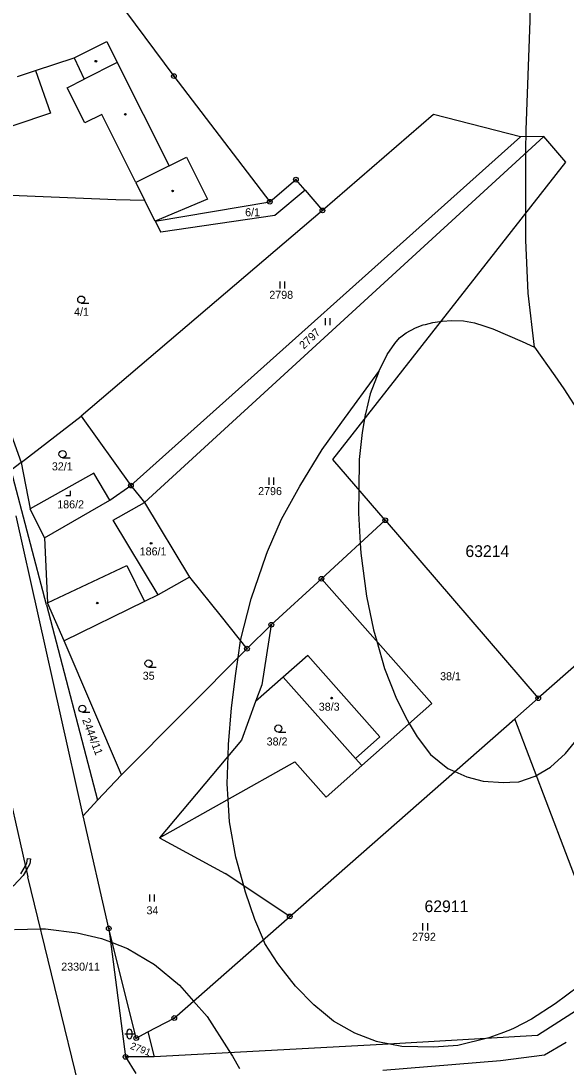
# Model space of a CAD drawing. Extents: x -546762 to -540209, y -1046851 to -1035694.
# Drawn here: x -542521.5 to -542405.7, y -1038185.3 to -1037963.1 of the extents above; entities that cross this region are included whole.
import ezdxf

# ---------------------------------------------------------------- set-up
doc = ezdxf.new("R2010")
doc.units = 0
for name, color, linetype in [('Vrstva 1', 7, 'Continuous'), ('Vrstva 18', 7, 'Continuous'), ('Vrstva 19', 7, 'Continuous'), ('Vrstva 24', 7, 'Continuous'), ('Vrstva 25', 7, 'Continuous'), ('Vrstva 3', 7, 'Continuous'), ('Vrstva 30', 7, 'Continuous'), ('Vrstva 37', 7, 'Continuous'), ('Vrstva 4', 7, 'Continuous'), ('Vrstva 52', 7, 'Continuous'), ('Vrstva 53', 7, 'Continuous')]:
    doc.layers.add(name, color=color, linetype=linetype)

msp = doc.modelspace()

# ---------------------------------------------------------------- linework, layer by layer
at = {"layer": 'Vrstva 1'}
msp.add_line((-542521.43, -1038056.87), (-542508.65, -1038047.02), dxfattribs=at)
for points in [[(-542515.67, -1037938.83), (-542488.97, -1037974.81)], [(-542510.19, -1037970.89), (-542503.26, -1037967.42)], [(-542503.26, -1037967.42), (-542501, -1037971.93)], [(-542518.4, -1037973.63), (-542510.19, -1037970.89)], [(-542501, -1037971.93), (-542490, -1037993.88)], [(-542522.2, -1037974.9), (-542518.4, -1037973.63)], [(-542488.97, -1037974.81), (-542468.62, -1038001.51)], [(-542433.86, -1037982.96), (-542457.43, -1038003.35)], [(-542415.38, -1037987.7), (-542433.86, -1037982.96)], [(-542415.38, -1037987.7), (-542498.1, -1038061.81)], [(-542495.24, -1038065.38), (-542410.39, -1037987.64)], [(-542410.39, -1037987.64), (-542415.38, -1037987.7)], [(-542405.72, -1037993.07), (-542410.39, -1037987.64)], [(-542490, -1037993.88), (-542486.33, -1037992.04)], [(-542486.33, -1037992.04), (-542481.88, -1038000.94)], [(-542455.22, -1038056.25), (-542405.72, -1037993.07)], [(-542468.62, -1038001.51), (-542463.07, -1037996.8)], [(-542461.12, -1037999.06), (-542463.07, -1037996.8)], [(-542544.19, -1037999.26), (-542501.28, -1038001.05)], [(-542461.12, -1037999.06), (-542467.52, -1038004.42)], [(-542461.12, -1037999.06), (-542457.43, -1038003.35)], [(-542501.28, -1038001.05), (-542495.2, -1038001.14)], [(-542492.94, -1038005.64), (-542495.2, -1038001.14)], [(-542481.88, -1038000.94), (-542492.94, -1038005.64)], [(-542492.94, -1038005.64), (-542468.62, -1038001.51)], [(-542457.43, -1038003.35), (-542508.65, -1038047.02)], [(-542467.52, -1038004.42), (-542491.79, -1038007.95)], [(-542492.94, -1038005.64), (-542491.79, -1038007.95)], [(-542328.64, -1038034.08), (-542411.59, -1038106.97)], [(-542529.24, -1038035.31), (-542521.43, -1038056.87)], [(-542508.65, -1038047.02), (-542498.1, -1038061.81)], [(-542444.1, -1038069.17), (-542455.22, -1038056.25)], [(-542521.43, -1038056.87), (-542523.52, -1038058.53)], [(-542516.01, -1038087.11), (-542523.52, -1038058.53)], [(-542521.43, -1038056.87), (-542519.54, -1038066.75)], [(-542505.97, -1038059.14), (-542519.54, -1038066.75)], [(-542502.61, -1038064.91), (-542505.97, -1038059.14)], [(-542502.61, -1038064.91), (-542498.1, -1038061.81)], [(-542498.1, -1038061.81), (-542495.24, -1038065.38)], [(-542516.49, -1038072.92), (-542502.61, -1038064.91)], [(-542516.49, -1038072.92), (-542519.54, -1038066.75)], [(-542495.24, -1038065.38), (-542485.66, -1038081.23)], [(-542508.22, -1038131.93), (-542522.46, -1038068.22)], [(-542457.64, -1038081.59), (-542444.1, -1038069.17)], [(-542444.1, -1038069.17), (-542411.59, -1038106.97)], [(-542516.49, -1038072.92), (-542515.83, -1038086.72)], [(-542485.66, -1038081.23), (-542492.33, -1038085.01)], [(-542485.66, -1038081.23), (-542478.92, -1038089.64), (-542473.46, -1038096.45)], [(-542468.29, -1038091.36), (-542457.64, -1038081.59)], [(-542434.2, -1038108.09), (-542457.64, -1038081.59)], [(-542492.33, -1038085.01), (-542495.21, -1038086.42)], [(-542516.01, -1038087.11), (-542505.18, -1038128.67)], [(-542512.26, -1038094.77), (-542515.83, -1038086.72)], [(-542495.21, -1038086.42), (-542512.26, -1038094.77)], [(-542473.46, -1038096.45), (-542468.29, -1038091.36)], [(-542468.29, -1038091.36), (-542470.32, -1038104.16)], [(-542500.13, -1038123.24), (-542512.26, -1038094.77)], [(-542500.13, -1038123.24), (-542473.46, -1038096.45)], [(-542465.74, -1038102.48), (-542471.62, -1038107.68)], [(-542450.43, -1038119.78), (-542465.74, -1038102.48)], [(-542470.32, -1038104.16), (-542471.62, -1038107.68)], [(-542416.6, -1038111.37), (-542411.59, -1038106.97)], [(-542471.62, -1038107.68), (-542474.64, -1038115.89)], [(-542449.1, -1038121.28), (-542434.2, -1038108.09)], [(-542464.37, -1038153.35), (-542416.6, -1038111.37)], [(-542402.1, -1038149.3), (-542416.6, -1038111.37)], [(-542474.64, -1038115.89), (-542492.02, -1038136.63)], [(-542525.91, -1038118.87), (-542519.99, -1038144.89)], [(-542492.02, -1038136.63), (-542463.29, -1038120.48)], [(-542463.29, -1038120.48), (-542456.67, -1038127.97)], [(-542450.43, -1038119.78), (-542449.1, -1038121.28)], [(-542456.67, -1038127.97), (-542449.1, -1038121.28)], [(-542500.13, -1038123.24), (-542505.18, -1038128.67)], [(-542505.18, -1038128.67), (-542508.22, -1038131.93)], [(-542502.82, -1038155.89), (-542508.22, -1038131.93)], [(-542492.02, -1038136.63), (-542478.11, -1038144.21)], [(-542508.54, -1038191.96), (-542519.99, -1038144.89)], [(-542464.37, -1038153.35), (-542478.11, -1038144.21)], [(-542488.9, -1038174.92), (-542464.37, -1038153.35)], [(-542496.99, -1038179.17), (-542502.82, -1038155.89)], [(-542502.82, -1038155.89), (-542499.25, -1038183.17)], [(-542395.42, -1038168.13), (-542411.75, -1038178.61)], [(-542494.51, -1038177.87), (-542488.9, -1038174.92)], [(-542496.99, -1038179.17), (-542494.51, -1038177.87)], [(-542494.51, -1038177.87), (-542493.2, -1038183.14)], [(-542411.75, -1038178.61), (-542444.7, -1038180.58)], [(-542444.7, -1038180.58), (-542493.2, -1038183.14)], [(-542410.29, -1038182.74), (-542405.66, -1038180.06)], [(-542493.2, -1038183.14), (-542499.25, -1038183.17)], [(-542419.6, -1038183.97), (-542410.29, -1038182.74)], [(-542499.25, -1038183.17), (-542497.05, -1038186.73)], [(-542444.58, -1038185.98), (-542419.6, -1038183.97)]]:
    msp.add_lwpolyline(points, dxfattribs=at)
at = {"layer": 'Vrstva 24'}
for centre, radius in [((-542488.97, -1037974.81), 0.5), ((-542488.97, -1037974.81), 0.1), ((-542463.07, -1037996.8), 0.5), ((-542463.07, -1037996.8), 0.1), ((-542468.62, -1038001.51), 0.5), ((-542468.62, -1038001.51), 0.1), ((-542457.43, -1038003.35), 0.5), ((-542457.43, -1038003.35), 0.1), ((-542498.1, -1038061.81), 0.5), ((-542498.1, -1038061.81), 0.1), ((-542444.1, -1038069.17), 0.5), ((-542444.1, -1038069.17), 0.1), ((-542457.64, -1038081.59), 0.5), ((-542457.64, -1038081.59), 0.1), ((-542468.29, -1038091.36), 0.5), ((-542468.29, -1038091.36), 0.1), ((-542473.46, -1038096.45), 0.5), ((-542473.46, -1038096.45), 0.1), ((-542411.59, -1038106.97), 0.5), ((-542411.59, -1038106.97), 0.1), ((-542464.37, -1038153.35), 0.5), ((-542464.37, -1038153.35), 0.1), ((-542502.82, -1038155.89), 0.5), ((-542502.82, -1038155.89), 0.1), ((-542488.9, -1038174.92), 0.5), ((-542488.9, -1038174.92), 0.1), ((-542496.99, -1038179.17), 0.5), ((-542496.99, -1038179.17), 0.1), ((-542499.25, -1038183.17), 0.5), ((-542499.25, -1038183.17), 0.1)]:
    msp.add_circle(centre, radius, dxfattribs=at)
at = {"layer": 'Vrstva 25'}
for p, q in [((-542466.41, -1038019.91), (-542466.41, -1038018.41)), ((-542465.41, -1038019.91), (-542465.41, -1038018.41)), ((-542508.67, -1038023.02), (-542507.07, -1038023.02)), ((-542456.77, -1038027.72), (-542456.77, -1038026.22)), ((-542455.77, -1038027.72), (-542455.77, -1038026.22)), ((-542512.64, -1038055.87), (-542511.04, -1038055.87)), ((-542468.73, -1038061.61), (-542468.73, -1038060.11)), ((-542467.73, -1038061.61), (-542467.73, -1038060.11)), ((-542494.37, -1038100.35), (-542492.77, -1038100.35)), ((-542508.42, -1038109.96), (-542506.82, -1038109.96)), ((-542466.8, -1038114.16), (-542465.2, -1038114.16)), ((-542494.11, -1038150.19), (-542494.11, -1038148.69)), ((-542493.11, -1038150.19), (-542493.11, -1038148.69)), ((-542436.08, -1038156.3), (-542436.08, -1038154.8)), ((-542435.08, -1038156.3), (-542435.08, -1038154.8)), ((-542499.43, -1038178.31), (-542497.43, -1038178.31)), ((-542498.93, -1038178.81), (-542498.93, -1038177.81)), ((-542497.93, -1038177.81), (-542497.93, -1038178.81))]:
    msp.add_line(p, q, dxfattribs=at)
msp.add_lwpolyline([(-542511.95, -1038063.94), (-542510.95, -1038063.94), (-542510.95, -1038062.94)], dxfattribs=at)
for centre, radius in [((-542505.55, -1037971.64), 0.175), ((-542499.28, -1037982.92), 0.175), ((-542489.26, -1037999.21), 0.175), ((-542508.67, -1038022.27), 0.75), ((-542512.64, -1038055.12), 0.75), ((-542493.82, -1038074.07), 0.175), ((-542505.25, -1038086.76), 0.175), ((-542494.37, -1038099.6), 0.75), ((-542455.48, -1038106.96), 0.175), ((-542508.42, -1038109.21), 0.75), ((-542466.8, -1038113.41), 0.75)]:
    msp.add_circle(centre, radius, dxfattribs=at)
for centre, start, end in [((-542498.43, -1038177.81), 0, 180), ((-542498.43, -1038178.81), 180, 0)]:
    msp.add_arc(centre, 0.5, start, end, dxfattribs=at)
at = {"layer": 'Vrstva 3'}
for points in [[(-542522.2, -1037974.9), (-542518.4, -1037973.63)], [(-542518.4, -1037973.63), (-542515.16, -1037982.7)], [(-542515.16, -1037982.7), (-542538.4, -1037990.46)], [(-542501.89, -1038069.12), (-542495.24, -1038065.38)], [(-542495.24, -1038065.38), (-542485.66, -1038081.23)], [(-542492.33, -1038085.01), (-542501.89, -1038069.12)], [(-542485.66, -1038081.23), (-542492.33, -1038085.01)], [(-542450.43, -1038119.78), (-542445.26, -1038115.21), (-542460.57, -1038097.9), (-542465.74, -1038102.48)], [(-542450.43, -1038119.78), (-542465.74, -1038102.48)]]:
    msp.add_lwpolyline(points, dxfattribs=at)
at = {"layer": 'Vrstva 30'}
for points in [[(-542521.51, -1038144.3), (-542520.52, -1038142.57), (-542520.32, -1038143.44), (-542521.02, -1038144.66), (-542523.07, -1038146.82), (-542525.75, -1038148.55), (-542529.24, -1038149.74), (-542540.12, -1038152.4), (-542557.88, -1038156.22), (-542570.48, -1038159.28)], [(-542520.19, -1038141.99), (-542520.04, -1038141), (-542519.45, -1038141.09), (-542519.61, -1038142.19), (-542520.32, -1038143.44), (-542520.52, -1038142.57), (-542520.19, -1038141.99)]]:
    msp.add_lwpolyline(points, dxfattribs=at)
at = {"layer": 'Vrstva 37'}
for centre in [(-542493.82, -1038074.07), (-542455.48, -1038106.96)]:
    msp.add_circle(centre, 0.175, dxfattribs=at)
at = {"layer": 'Vrstva 4'}
for points in [[(-542510.19, -1037970.89), (-542508.06, -1037975.47)], [(-542501, -1037971.93), (-542508.06, -1037975.47)], [(-542518.4, -1037973.63), (-542515.16, -1037982.7)], [(-542511.64, -1037977.26), (-542508.06, -1037975.47)], [(-542507.9, -1037984.73), (-542511.64, -1037977.26)], [(-542515.16, -1037982.7), (-542538.4, -1037990.46)], [(-542504.32, -1037982.94), (-542507.9, -1037984.73)], [(-542497.06, -1037997.42), (-542504.32, -1037982.94)], [(-542490, -1037993.88), (-542497.06, -1037997.42)], [(-542497.06, -1037997.42), (-542495.2, -1038001.14)], [(-542501.89, -1038069.12), (-542495.24, -1038065.38)], [(-542492.33, -1038085.01), (-542501.89, -1038069.12)], [(-542515.83, -1038086.72), (-542498.96, -1038078.76)], [(-542498.96, -1038078.76), (-542495.21, -1038086.42)], [(-542450.43, -1038119.78), (-542445.26, -1038115.21), (-542460.57, -1038097.9), (-542465.74, -1038102.48)]]:
    msp.add_lwpolyline(points, dxfattribs=at)
at = {"layer": 'Vrstva 52'}
for points in [[(-542412.4, -1038032.41), (-542413.71, -1038020.9), (-542414.23, -1038009.66), (-542414.23, -1038002.14), (-542414.23, -1037991.15), (-542414.23, -1037989.26), (-542414.18, -1037987.69), (-542414.13, -1037986.21), (-542413.33, -1037963.05), (-542413.32, -1037962.71), (-542413.22, -1037955.2), (-542413.15, -1037950.46), (-542412.86, -1037930.21), (-542412.88, -1037910.23), (-542412.88, -1037908.2), (-542412.49, -1037899.77), (-542412.09, -1037891.2), (-542410.52, -1037873.15), (-542407.65, -1037844.64), (-542406.3, -1037819.52)], [(-542445.48, -1038037.57), (-542443.69, -1038033.98), (-542442.07, -1038031.58), (-542441.04, -1038030.41), (-542439.68, -1038029.38), (-542437.68, -1038028.31), (-542436.02, -1038027.68), (-542435.52, -1038027.55), (-542434.02, -1038027.14), (-542431.97, -1038026.85), (-542429.92, -1038026.7), (-542427.44, -1038026.8), (-542425.14, -1038027.19), (-542423.15, -1038027.84), (-542421.23, -1038028.51), (-542415.01, -1038031.21), (-542412.4, -1038032.41)], [(-542412.4, -1038032.41), (-542408.1, -1038038.5), (-542406.17, -1038041.23), (-542402.73, -1038046.61), (-542400.19, -1038051.84), (-542397.65, -1038058.26), (-542396.01, -1038063.35), (-542394.81, -1038068.28), (-542393.47, -1038073.96)], [(-542403.07, -1038168.22), (-542408.02, -1038171.9), (-542413.05, -1038175.14), (-542416.73, -1038177.06), (-542417.49, -1038177.45), (-542419.53, -1038178.2), (-542419.76, -1038178.29), (-542422.1, -1038179.15), (-542428.67, -1038180.78), (-542433.79, -1038181.12), (-542440.54, -1038180.95), (-542445.66, -1038180.01), (-542445.96, -1038179.89), (-542450.52, -1038178.13), (-542455.05, -1038175.57), (-542457.23, -1038173.79), (-542459.23, -1038172.15), (-542463.15, -1038168.14), (-542465.7, -1038164.9), (-542466.91, -1038163.36), (-542469.64, -1038159.09), (-542469.98, -1038158.28), (-542471.78, -1038153.96), (-542473.74, -1038148.15), (-542474.1, -1038146.87), (-542475.86, -1038140.72), (-542477.2, -1038133.25), (-542477.47, -1038128.45), (-542477.65, -1038125.18), (-542477.44, -1038119.23), (-542477.35, -1038116.81), (-542476.75, -1038109.04), (-542475.86, -1038101.72), (-542475.36, -1038098.36), (-542474.82, -1038094.75), (-542474.81, -1038094.69), (-542472.57, -1038085.88), (-542469.42, -1038076.56), (-542469.09, -1038075.79), (-542466.14, -1038068.94), (-542462.25, -1038061.92), (-542457.47, -1038054.15), (-542453.29, -1038048.32), (-542445.48, -1038037.57)], [(-542445.48, -1038037.57), (-542447.27, -1038042.27), (-542448.31, -1038046.52), (-542448.38, -1038046.79), (-542448.98, -1038050.55), (-542449.6, -1038056.28), (-542449.68, -1038062.69), (-542449.74, -1038067.64), (-542449.41, -1038074.04), (-542449.3, -1038076.16), (-542448.1, -1038085.28), (-542446.61, -1038092.45), (-542445.91, -1038094.85), (-542444.22, -1038100.67), (-542441.68, -1038107.1), (-542439.44, -1038111.58), (-542439, -1038112.34), (-542437.35, -1038115.17), (-542434.51, -1038118.9), (-542430.77, -1038121.89), (-542429.31, -1038122.54), (-542426.74, -1038123.69), (-542423.31, -1038124.58)], [(-542417.6, -1038124.82), (-542415.69, -1038124.73), (-542412.25, -1038123.54), (-542408.97, -1038121.59), (-542405.83, -1038118.75), (-542403.29, -1038115.62), (-542400.19, -1038111.17), (-542397.5, -1038106.39), (-542395.71, -1038102.2), (-542394.22, -1038097.72), (-542393.17, -1038092.34), (-542393.06, -1038090.69), (-542392.72, -1038085.76), (-542393.02, -1038079.04)], [(-542423.31, -1038124.58), (-542418.97, -1038124.88), (-542417.6, -1038124.82)], [(-542522.86, -1038156.1), (-542517.29, -1038155.97), (-542516.28, -1038155.95), (-542509.56, -1038156.85), (-542504.34, -1038158.04), (-542502.44, -1038158.76), (-542502.07, -1038158.9), (-542498.81, -1038160.14), (-542493.13, -1038163.57), (-542487.76, -1038167.91), (-542484.8, -1038171.32), (-542481.93, -1038174.63), (-542477.31, -1038181.82), (-542476.55, -1038183), (-542475.02, -1038185.67)]]:
    msp.add_lwpolyline(points, dxfattribs=at)

# ---------------------------------------------------------------- texts
at = {"layer": 'Vrstva 18'}
for s, p in [('6/1', (-542473.85, -1038004.57)), ('2798', (-542468.72, -1038022.12)), ('4/1', (-542510.18, -1038025.72)), ('32/1', (-542514.9, -1038058.57)), ('2796', (-542471.09, -1038063.82)), ('35', (-542495.6, -1038103.05)), ('38/1', (-542432.44, -1038103.15)), ('38/2', (-542469.28, -1038117.02)), ('34', (-542494.8, -1038152.89)), ('2792', (-542438.4, -1038158.51)), ('2330/11', (-542512.91, -1038164.86))]:
    msp.add_text(s, height=1.7, dxfattribs=at).set_placement(p)
for s, height, rotation, p in [('2797', 1.7, 43.5342, (-542461.39, -1038032.92)), ('2444/11', 1.7, 290.7877, (-542508.5, -1038111.57)), ('2791', 1.5, 339.0191, (-542498.39, -1038181.42))]:
    msp.add_text(s, height=height, rotation=rotation, dxfattribs=at).set_placement(p)
at = {"layer": 'Vrstva 19'}
for s, p in [('186/2', (-542513.76, -1038066.64)), ('186/1', (-542496.25, -1038076.63)), ('38/3', (-542458.21, -1038109.63))]:
    msp.add_text(s, height=1.7, dxfattribs=at).set_placement(p)
at = {"layer": 'Vrstva 53'}
for s, p in [('63214', (-542427.06, -1038076.98)), ('62911', (-542435.75, -1038152.43))]:
    msp.add_text(s, height=2.5, dxfattribs=at).set_placement(p)

doc.saveas('drawing.dxf')
